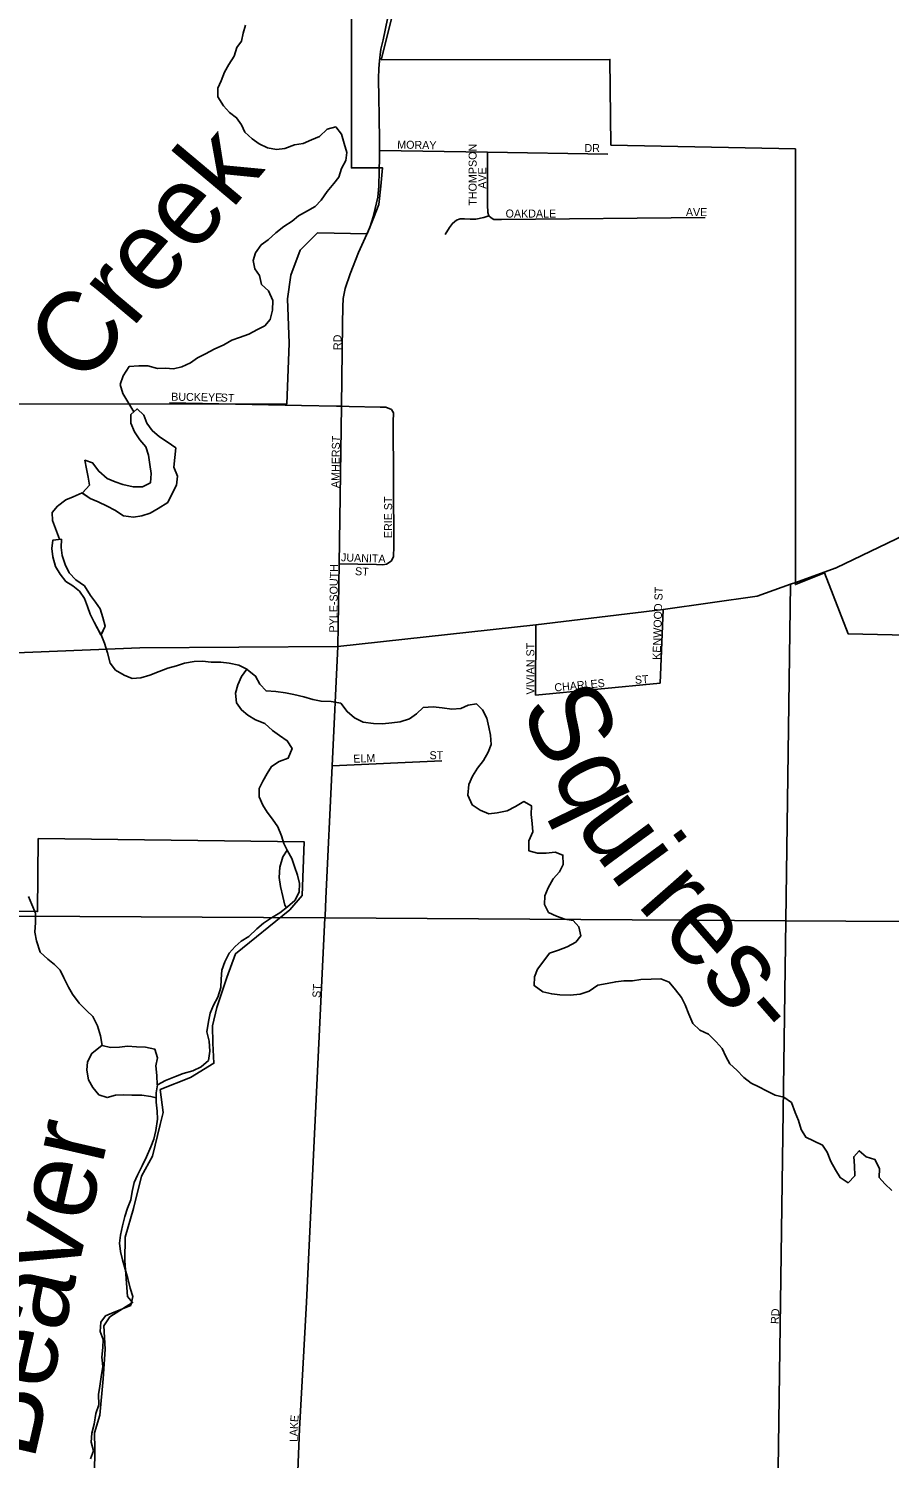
# Model space of a CAD drawing. Extents: x 1857828 to 2277390, y 930619 to 1324581.
# Drawn here: x 2037892 to 2043271, y 1218139 to 1227070 of the extents above; entities that cross this region are included whole.
import ezdxf

# ---------------------------------------------------------------- set-up
doc = ezdxf.new("R2010")
doc.units = 0
for name, color, linetype in [('GM_X_City_Street', 7, 'Continuous'), ('GM_X_City_Street_Text', 7, 'Continuous'), ('GM_X_Corporation', 7, 'Continuous'), ('GM_X_County_Road', 7, 'Continuous'), ('GM_X_Minor_Lake', 7, 'Continuous'), ('GM_X_Minor_River', 7, 'Continuous'), ('GM_X_Minor_River_Text', 7, 'Continuous'), ('GM_X_State_Route', 7, 'Continuous'), ('GM_X_Township', 7, 'Continuous')]:
    doc.layers.add(name, color=color, linetype=linetype)

msp = doc.modelspace()

# ---------------------------------------------------------------- linework, layer by layer
at = {"layer": 'GM_X_City_Street'}
for points in [[(2039825.1, 1223210.7), (2039832.6, 1223727.6), (2039846.8, 1224711.3), (2039854.3, 1225225.2), (2039855.4, 1225331.5), (2039856.9, 1225383.6), (2039870.4, 1225447.8), (2039901.6, 1225538.3), (2039952.4, 1225671), (2039983.8, 1225741.4), (2040023.1, 1225827.9), (2040044.5, 1225894.2), (2040058, 1225946.5), (2040073.4, 1226016.7), (2040080.8, 1226087), (2040082, 1226181.1), (2040085.3, 1226263.4), (2040084.9, 1226309.2), (2040084.4, 1226363.6), (2040083.1, 1226527.9), (2040080.1, 1226636.1), (2040079.1, 1226758.4), (2040080.6, 1226820.5), (2040084.3, 1226869.1), (2040086, 1226890.7), (2040088.3, 1226906.5)], [(2040084.9, 1226309.2), (2040758.3, 1226298.1), (2041511.5, 1226285.6)], [(2040767.2, 1225901.3), (2040761.1, 1225921.3), (2040758.7, 1225969.4), (2040758.3, 1226298.1)], [(2040494.4, 1225785.1), (2040522, 1225827.4), (2040539.8, 1225853.6), (2040565.6, 1225873.8), (2040587.6, 1225882), (2040615.5, 1225882.2), (2040651.5, 1225880.4), (2040685.5, 1225880.7), (2040737.3, 1225891.1), (2040767.2, 1225901.3), (2040781.3, 1225887.4), (2040799.4, 1225877.5), (2040847.3, 1225877.9), (2042119.9, 1225891.2)], [(2038772.3, 1224732.2), (2039597.5, 1224716.2), (2039814.9, 1224711.9)], [(2039814.9, 1224711.9), (2039815.1, 1224711.9), (2039846.8, 1224711.3), (2039895.3, 1224710.3), (2040089.1, 1224705.7), (2040123.1, 1224705.9), (2040159.1, 1224690.2)], [(2040156.4, 1223744), (2040172.2, 1223770.2), (2040173.7, 1223836.4), (2040169.6, 1224630.1), (2040171.4, 1224654.2), (2040171.3, 1224670.2), (2040159.1, 1224690.2)], [(2039832.6, 1223727.6), (2040064.7, 1223723.3), (2040104.6, 1223721.6), (2040128.6, 1223725.8), (2040156.4, 1223744)], [(2042548.5, 1216136.7), (2042622.9, 1221498), (2042652.1, 1223599.3)], [(2041838.5, 1222982.6), (2041856.8, 1223441)], [(2041059.9, 1222906.7), (2041060.6, 1223346.6)], [(2039744.3, 1221525.9), (2039749.7, 1221637.5), (2039789.4, 1222465.9), (2039825.1, 1223210.7)], [(2041059.9, 1222906.7), (2041838.5, 1222982.6)], [(2039789.4, 1222465.9), (2040473.7, 1222497.5)], [(2039422.2, 1215523), (2039500.6, 1216207.7), (2039585, 1218324.2), (2039604.2, 1218659.1), (2039628.3, 1219114.3), (2039643.7, 1219425.1), (2039743.8, 1221514.9), (2039744.3, 1221525.9)]]:
    msp.add_lwpolyline(points, dxfattribs=at)
at = {"layer": 'GM_X_Corporation'}
for points in [[(2036440.9, 1224726.4), (2039505.4, 1224724.9), (2039519.2, 1225104.6), (2039508.9, 1225381.9), (2039530.8, 1225530.6), (2039588.8, 1225685.4), (2039697, 1225794.1), (2040007.8, 1225788), (2040047.8, 1225885.4), (2040080.8, 1225971.8), (2040091.8, 1226086.7), (2040104, 1226199.9), (2039909.2, 1226199.9), (2039909.3, 1227180.5)], [(2040159.4, 1227130.4), (2040095.5, 1226876.2), (2041524.6, 1226877.7), (2041530.8, 1226343.1), (2042683, 1226318.4), (2042682.8, 1223597.3), (2042866, 1223670.1), (2043013.3, 1223289.1), (2044839.8, 1223247.4), (2042955.6, 1215539.5)], [(2038302.9, 1218044.6), (2038306, 1218196.3), (2038302.9, 1218298.5), (2038337, 1218409.9), (2038358.7, 1218636), (2038371.1, 1218821.8), (2038361.8, 1218967.3), (2038399, 1219023), (2038541.4, 1219112.8), (2038510.4, 1219150), (2038493.5, 1219372.6), (2038495.4, 1219521.3), (2038547.6, 1219699.5), (2038597.3, 1219903.2), (2038665.3, 1220027.7), (2038714.9, 1220225.9), (2038733.5, 1220300.2), (2038714.9, 1220442.6), (2038903.5, 1220518.5), (2039049.8, 1220607.1), (2039043.2, 1220733.7), (2039041.6, 1220840.2), (2039067.6, 1220954.7), (2039129.9, 1221142.4), (2039185.6, 1221291), (2039524.2, 1221566.2), (2039600.6, 1221656.3), (2039613, 1221990.7), (2037951.7, 1222010.5), (2037948.2, 1221554.8), (2037174.4, 1221566.1)]]:
    msp.add_lwpolyline(points, dxfattribs=at)
at = {"layer": 'GM_X_County_Road'}
msp.add_lwpolyline([(2040088.3, 1226906.5), (2040093.5, 1226942.9), (2040107, 1227001.1), (2040133.9, 1227131.6), (2040141.5, 1227171.8)], dxfattribs=at)
at = {"layer": 'GM_X_Minor_Lake'}
for points in [[(2038226.4, 1224170.3), (2038277.2, 1224134.9), (2038327.1, 1224114.6), (2038383, 1224088.3), (2038430.8, 1224062), (2038484.7, 1224027.7), (2038546.7, 1224019.4), (2038598.7, 1224027.1), (2038650.8, 1224043), (2038700.9, 1224072.8), (2038761.1, 1224110.6), (2038789.3, 1224166.6), (2038815.5, 1224218.6), (2038821.8, 1224274.7), (2038800, 1224331), (2038806.2, 1224391.1), (2038812.5, 1224451.2), (2038758.7, 1224489.5), (2038708.8, 1224519.8), (2038663, 1224560.1), (2038631.1, 1224606.4), (2038611.4, 1224656.6), (2038569.5, 1224694.9), (2038531.4, 1224659)], [(2038227.6, 1224169.4), (2038277.2, 1224134.9), (2038327.1, 1224114.6), (2038383, 1224088.3), (2038430.8, 1224062), (2038484.7, 1224027.7), (2038546.7, 1224019.4), (2038598.7, 1224027.1), (2038650.8, 1224043), (2038700.9, 1224072.8), (2038761.1, 1224110.6), (2038789.3, 1224166.6), (2038815.5, 1224218.6), (2038821.8, 1224274.7), (2038800, 1224331), (2038806.2, 1224391.1), (2038812.5, 1224451.2), (2038758.7, 1224489.5), (2038708.8, 1224519.8), (2038663, 1224560.1), (2038631.1, 1224606.4), (2038611.4, 1224656.6), (2038569.5, 1224694.9), (2038531.4, 1224659)], [(2038531.4, 1224659), (2038531.1, 1224604.8), (2038552.9, 1224550.6), (2038586.7, 1224502.3), (2038624.5, 1224458.1), (2038640.3, 1224405.9), (2038650.1, 1224347.7), (2038657.8, 1224291.5), (2038653.6, 1224233.4), (2038603.5, 1224207.6), (2038545.5, 1224207.8), (2038481.5, 1224222.2), (2038433.6, 1224238.4), (2038383.7, 1224260.7), (2038329.9, 1224305.1), (2038292.1, 1224357.3), (2038244.1, 1224373.6), (2038253.9, 1224321.4), (2038263.7, 1224269.3), (2038271.5, 1224219.1), (2038227.6, 1224169.4)], [(2038531.4, 1224659), (2038531.1, 1224604.8), (2038552.9, 1224550.6), (2038586.7, 1224502.3), (2038624.5, 1224458.1), (2038640.3, 1224405.9), (2038650.1, 1224347.7), (2038657.8, 1224291.5), (2038653.6, 1224233.4), (2038603.5, 1224207.6), (2038545.5, 1224207.8), (2038481.5, 1224222.2), (2038433.6, 1224238.4), (2038383.7, 1224260.7), (2038329.9, 1224305.1), (2038292.1, 1224357.3), (2038244.1, 1224373.6), (2038253.9, 1224321.4), (2038263.7, 1224269.3), (2038271.5, 1224219.1), (2038231, 1224173.2)], [(2038098.1, 1223881.1), (2038044.1, 1223875.3), (2038037.8, 1223823.2), (2038043.6, 1223771.1), (2038059.4, 1223710.9), (2038089.2, 1223662.6), (2038125, 1223616.4), (2038168.9, 1223590.1), (2038210.7, 1223555.8), (2038240.5, 1223509.6), (2038260.3, 1223461.4), (2038276.1, 1223413.2), (2038301.9, 1223362.9), (2038344.1, 1223283.4)], [(2038098.1, 1223881.1), (2038044.1, 1223875.3), (2038037.8, 1223823.2), (2038043.6, 1223771.1), (2038059.4, 1223710.9), (2038089.2, 1223662.6), (2038125, 1223616.4), (2038168.9, 1223590.1), (2038210.7, 1223555.8), (2038240.5, 1223509.6), (2038260.3, 1223461.4), (2038276.1, 1223413.2), (2038301.9, 1223362.9), (2038345.5, 1223280.7)], [(2038344.1, 1223283.4), (2038369.8, 1223338.6), (2038356, 1223390.8), (2038338.3, 1223445), (2038310.4, 1223487.2), (2038278.6, 1223529.4), (2038240.9, 1223589.8), (2038187, 1223628.1), (2038145.2, 1223670.4), (2038119.4, 1223722.6), (2038101.6, 1223778.8), (2038095.9, 1223829), (2038098.1, 1223881.1)], [(2038344.5, 1223284.3), (2038369.8, 1223338.6), (2038356, 1223390.8), (2038338.3, 1223445), (2038310.4, 1223487.2), (2038278.6, 1223529.4), (2038240.9, 1223589.8), (2038187, 1223628.1), (2038145.2, 1223670.4), (2038119.4, 1223722.6), (2038101.6, 1223778.8), (2038095.9, 1223829), (2038098.1, 1223881.1)]]:
    msp.add_lwpolyline(points, dxfattribs=at)
at = {"layer": 'GM_X_Minor_River'}
for points in [[(2039247.7, 1227092.7), (2039231.9, 1227042.5), (2039222, 1226992.4), (2039192.1, 1226952.3), (2039176.2, 1226898.1), (2039142.3, 1226845.9), (2039116.4, 1226797.8), (2039094.5, 1226743.6), (2039074.6, 1226697.5), (2039074.8, 1226643.4), (2039108.9, 1226587.3), (2039147, 1226547.2), (2039191.1, 1226513.2), (2039223.2, 1226469.2), (2039243.3, 1226423.1), (2039289.4, 1226381.1), (2039333.5, 1226351), (2039385.6, 1226325.1), (2039441.6, 1226315.1), (2039493.6, 1226321.2), (2039553.5, 1226343.3), (2039607.5, 1226353.4), (2039659.5, 1226375.6), (2039709.4, 1226395.7), (2039757.3, 1226441.9), (2039811.3, 1226456), (2039847.4, 1226409.9), (2039863.6, 1226351.8), (2039879.7, 1226295.7), (2039873.8, 1226245.6), (2039847.9, 1226197.4), (2039830.1, 1226143.3), (2039798.1, 1226103.1), (2039758.3, 1226052.9), (2039720.4, 1225998.8), (2039682.5, 1225958.6), (2039634.5, 1225932.5), (2039578.6, 1225900.3), (2039538.7, 1225868.2), (2039486.7, 1225834), (2039436.8, 1225793.9), (2039388.9, 1225751.7), (2039345, 1225719.6), (2039309.1, 1225669.4), (2039295.2, 1225621.2)], [(2039295.2, 1225621.2), (2039305.3, 1225569.1), (2039335.4, 1225527.1), (2039347.5, 1225471), (2039391.6, 1225432.9), (2039417.8, 1225372.8), (2039415.9, 1225310.7), (2039402.1, 1225252.5), (2039368.1, 1225214.4), (2039322.2, 1225190.3), (2039268.3, 1225162.1), (2039210.3, 1225140), (2039162.3, 1225123.9), (2039112.4, 1225095.7), (2039052.4, 1225067.6), (2038996.5, 1225039.4), (2038946.5, 1225013.3), (2038902.6, 1224983.2), (2038848.7, 1224957), (2038796.7, 1224944.9), (2038746.7, 1224948.9), (2038696.7, 1224946.8), (2038636.6, 1224964.7), (2038580.6, 1224964.7), (2038520.6, 1224960.6), (2038482.7, 1224902.4), (2038464.8, 1224848.2), (2038481, 1224790.1), (2038549.4, 1224677.2)], [(2038226.4, 1224170.3), (2038170.4, 1224146.1), (2038124.5, 1224126), (2038072.5, 1224087.8), (2038038.6, 1224047.7), (2038040.8, 1223997.6), (2038085, 1223881.2)], [(2038344.5, 1223284.3), (2038366.6, 1223232.2), (2038384.7, 1223172.1), (2038400.9, 1223106), (2038435, 1223061.9), (2038489.1, 1223031.9), (2038539.1, 1223009.9), (2038593.1, 1223016), (2038649.1, 1223032.1), (2038707.1, 1223054.3), (2038761, 1223074.4), (2038817, 1223090.5), (2038865, 1223106.6), (2038927, 1223116.8), (2038979, 1223118.8), (2039033, 1223112.9), (2039093, 1223113), (2039145, 1223107), (2039205.1, 1223095.1), (2039255.1, 1223069.1)], [(2039255.1, 1223069.1), (2039223.2, 1223022.9), (2039199.3, 1222970.8), (2039185.5, 1222918.6), (2039191.6, 1222858.5), (2039221.7, 1222814.4), (2039261.8, 1222782.4), (2039309.9, 1222752.4), (2039367.9, 1222730.5), (2039416, 1222686.4), (2039460.1, 1222654.4), (2039508.2, 1222622.4), (2039538.3, 1222574.3), (2039514.5, 1222514.2), (2039456.5, 1222492), (2039410.6, 1222461.9), (2039382.7, 1222417.7), (2039354.8, 1222369.6), (2039332.9, 1222323.4), (2039333, 1222271.3), (2039355.1, 1222219.2), (2039383.2, 1222175.2), (2039415.3, 1222133.1), (2039449.4, 1222085), (2039471.6, 1222028.9), (2039485.7, 1221980.8), (2039509.8, 1221934.8), (2039535.9, 1221886.7), (2039554, 1221836.6), (2039572.2, 1221782.5), (2039584.3, 1221730.4), (2039582.4, 1221676.3), (2039554.5, 1221624.1), (2039510.6, 1221583.9), (2039462.7, 1221547.8), (2039408.8, 1221515.6), (2039358.8, 1221481.5), (2039318.9, 1221447.3), (2039269, 1221399.1), (2039221.1, 1221371), (2039183.1, 1221336.9), (2039145.2, 1221294.7), (2039117.4, 1221240.6), (2039099.5, 1221188.4), (2039095.6, 1221132.3), (2039093.7, 1221080.1), (2039073.9, 1221020), (2039048, 1220969.8), (2039026.1, 1220919.6), (2039016.2, 1220867.5), (2039006.4, 1220803.3), (2039020.5, 1220745.2), (2039024.6, 1220683.1), (2039016.8, 1220624.9), (2038970.9, 1220584.8), (2038918.9, 1220560.6), (2038856.9, 1220544.5), (2038809, 1220524.4), (2038747, 1220500.3), (2038697.1, 1220472.1), (2038689.2, 1220422), (2038689.3, 1220363.8), (2038695.5, 1220307.7), (2038697.6, 1220257.6), (2038687.7, 1220187.4), (2038673.9, 1220133.3), (2038656, 1220085.1), (2038628.1, 1220022.9), (2038602.3, 1219966.8), (2038572.4, 1219908.6), (2038552.5, 1219862.5), (2038538.6, 1219806.3), (2038530.7, 1219754.2), (2038508.9, 1219702), (2038493, 1219649.9), (2038479.1, 1219591.7), (2038465.2, 1219533.6), (2038459.3, 1219483.4), (2038465.5, 1219431.3), (2038477.6, 1219379.2), (2038495.7, 1219321.1), (2038511.9, 1219263), (2038526, 1219202.8), (2038544.1, 1219150.8), (2038530.3, 1219094.6), (2038478.3, 1219072.5), (2038426.3, 1219052.3), (2038372.4, 1219030.2), (2038342.5, 1218990.1), (2038338.6, 1218931.9), (2038358.7, 1218881.8), (2038354.9, 1218831.7), (2038349, 1218771.6), (2038355.1, 1218713.4), (2038345.3, 1218649.3), (2038337.4, 1218591.1), (2038329.5, 1218539), (2038329.7, 1218474.8), (2038311.8, 1218418.7), (2038302, 1218352.5), (2038286.1, 1218296.3)], [(2039255.1, 1223069.1), (2039270.7, 1223055.8), (2039310.6, 1223025.5), (2039336.4, 1222975.3), (2039376.2, 1222933), (2039436.2, 1222928.7), (2039496.1, 1222920.4), (2039550.1, 1222910.1), (2039612, 1222895.8), (2039668, 1222879.5), (2039719.9, 1222869.2), (2039781.9, 1222866.9), (2039841.9, 1222856.7), (2039881.7, 1222804.3), (2039927.5, 1222764.1), (2039981.4, 1222737.7), (2040047.4, 1222729.4), (2040103.4, 1222727.1), (2040161.4, 1222732.9), (2040213.4, 1222740.7), (2040271.5, 1222758.4), (2040315.6, 1222790.3), (2040357.8, 1222830.2), (2040419.8, 1222833.9), (2040475.8, 1222827.7), (2040535.8, 1222819.4), (2040591.8, 1222823.1), (2040637.9, 1222845), (2040689.9, 1222852.8), (2040727.7, 1222814.5), (2040755.5, 1222762.2), (2040767.3, 1222706), (2040777.1, 1222655.9), (2040782.8, 1222597.7), (2040762.6, 1222549.7), (2040734.4, 1222497.7), (2040696.2, 1222449.8), (2040666, 1222399.8), (2040641.8, 1222347.8), (2040635.5, 1222281.6), (2040663.3, 1222221.4), (2040713.1, 1222189.1), (2040767, 1222164.8), (2040819.1, 1222172.5), (2040883.1, 1222184.3), (2040935.2, 1222212.1), (2040985.4, 1222241.9), (2041033.3, 1222215.7), (2041033, 1222161.5), (2041038.8, 1222105.4), (2041042.6, 1222053.2), (2041018.3, 1221997.2), (2041018.1, 1221935.1), (2041072, 1221918.8), (2041126, 1221920.5), (2041182.1, 1221926.3), (2041230, 1221908), (2041231.7, 1221849.9), (2041209.5, 1221803.9), (2041169.4, 1221759.9), (2041139.1, 1221703.9), (2041116.9, 1221653.9), (2041114.7, 1221599.8), (2041140.5, 1221549.6), (2041190.4, 1221525.3), (2041242.3, 1221507), (2041294.3, 1221498.8), (2041330.1, 1221460.5), (2041341.9, 1221404.3), (2041311.7, 1221364.3), (2041257.6, 1221334.5), (2041203.5, 1221314.7), (2041147.4, 1221294.9), (2041111.2, 1221247), (2041071, 1221195.1), (2041052.8, 1221147), (2041050.6, 1221092.9), (2041104.4, 1221052.6), (2041160.3, 1221040.3), (2041210.3, 1221034), (2041276.3, 1221033.7), (2041338.3, 1221039.4), (2041394.4, 1221057.2), (2041448.6, 1221095.1), (2041506.6, 1221104.8), (2041560.7, 1221116.6), (2041610.7, 1221122.4), (2041664.7, 1221122.1), (2041716.7, 1221129.9), (2041782.8, 1221133.6), (2041842.8, 1221135.4), (2041894.7, 1221113.1), (2041934.5, 1221066.8), (2041972.3, 1221018.5), (2041994.1, 1220972.3), (2042017.9, 1220914), (2042041.6, 1220855.8), (2042085.4, 1220813.5), (2042139.3, 1220789.2), (2042189.1, 1220740.8), (2042225, 1220698.6)], [(2039503.2, 1221579), (2039492.6, 1221595.2), (2039480.8, 1221649.4), (2039465.1, 1221711.6), (2039457.3, 1221767.8), (2039461.6, 1221832), (2039479.8, 1221896), (2039507.5, 1221937.7)], [(2038695.9, 1220472.4), (2038694.1, 1220530.4), (2038686.3, 1220590.6), (2038696.5, 1220640.6), (2038680.8, 1220694.8), (2038622.8, 1220707.1), (2038566.8, 1220709.4), (2038510.8, 1220713.7), (2038460.8, 1220707.9), (2038402.8, 1220706.1), (2038350.8, 1220718.4), (2038341.1, 1220778.6), (2038321.4, 1220840.8), (2038293.6, 1220899.1), (2038255.8, 1220935.4), (2038208, 1220983.7), (2038166.2, 1221038), (2038140.4, 1221082.2), (2038112.6, 1221140.5), (2038088.8, 1221188.7), (2038053, 1221225), (2038013.1, 1221257.2), (2037963.3, 1221301.6), (2037941.6, 1221371.8), (2037931.8, 1221426), (2037934, 1221486.1), (2037934.3, 1221544.3), (2037912.5, 1221598.5), (2037890.7, 1221648.7)], [(2038688.6, 1220391.1), (2038689.7, 1220391.1), (2038655.5, 1220400.2), (2038599.6, 1220408.5), (2038537.6, 1220408.8), (2038487.6, 1220411), (2038435.6, 1220407.3), (2038383.5, 1220393.5), (2038331.6, 1220409.8), (2038293.7, 1220456), (2038265.9, 1220504.3), (2038256.2, 1220564.5), (2038260.4, 1220616.6), (2038286.6, 1220668.6), (2038351, 1220719.5)], [(2042225, 1220698.6), (2042248.8, 1220650.3), (2042272.6, 1220604.1), (2042316.4, 1220563.8), (2042360.2, 1220519.5), (2042406.1, 1220483.2), (2042454, 1220460.9), (2042501.9, 1220434.7), (2042555.8, 1220408.4), (2042611.7, 1220396.1), (2042659.6, 1220361.8), (2042681.3, 1220299.5), (2042703.1, 1220249.3), (2042718.9, 1220193.1), (2042748.7, 1220144.8), (2042796.6, 1220122.6), (2042852.5, 1220096.2), (2042882.3, 1220052), (2042904, 1219993.8), (2042933.8, 1219941.5), (2042963.6, 1219893.2), (2043013.5, 1219860.9), (2043053.7, 1219904.9), (2043051.9, 1219967), (2043048.2, 1220023.2), (2043082.3, 1220061.1), (2043126.2, 1220022.8), (2043180.1, 1220006.5), (2043207.9, 1219950.3), (2043207.6, 1219894.1), (2043241.5, 1219853.9), (2043285.3, 1219813.6)], [(2038286.1, 1218296.3), (2038282.2, 1218240.2), (2038296.4, 1218186.1), (2038278.5, 1218136)]]:
    msp.add_lwpolyline(points, dxfattribs=at)
at = {"layer": 'GM_X_State_Route'}
for points in [[(2042933.7, 1223700.4), (2042937.3, 1223701.7), (2043418.3, 1223932.9), (2044041.1, 1224270.4), (2044539.1, 1224598.7)], [(2042686, 1223611.5), (2042932.4, 1223699.9), (2042933.7, 1223700.4)], [(2034663.1, 1221547.9), (2035202.7, 1222176.8), (2035271.6, 1222257.2), (2035474.6, 1222479), (2036131.1, 1222863.3), (2036743.6, 1223053.4), (2036954.2, 1223102.4), (2037092.8, 1223142.4), (2038586.9, 1223202.3), (2039825.1, 1223210.7), (2041060.6, 1223346.6), (2041856.8, 1223441), (2042443.3, 1223524.4), (2042652.1, 1223599.3), (2042686, 1223611.5)]]:
    msp.add_lwpolyline(points, dxfattribs=at)
at = {"layer": 'GM_X_Township'}
for points in [[(2060647.3, 1243760.2), (2060635.3, 1243185.6), (2060633.2, 1243085.8), (2060628, 1242872.8), (2060601.5, 1241567.4), (2060572, 1240154.5), (2060515.9, 1235516.5), (2060505.8, 1234915.7), (2060504.5, 1234835.5), (2060494.4, 1234234.2), (2060444.9, 1231136.8), (2060426.6, 1229154.7), (2060377.1, 1225997), (2060338.9, 1222935.2), (2060354.3, 1221425.1), (2057571, 1221413), (2052543.2, 1221491.2), (2047128.9, 1221471.6), (2042622.9, 1221498), (2039743.8, 1221514.9), (2035913, 1221537.3)], [(2032547.8, 1208286.9), (2032612.5, 1216299.5), (2032642.9, 1220071.9), (2032654.9, 1221559.5), (2034660.3, 1221544.7), (2035913, 1221537.3), (2039743.8, 1221514.9), (2042622.9, 1221498), (2047128.9, 1221471.6), (2052543.2, 1221491.2), (2057571, 1221413), (2060354.3, 1221425.1), (2060293.5, 1215682.6), (2060204.5, 1207259)]]:
    msp.add_lwpolyline(points, dxfattribs=at)

# ---------------------------------------------------------------- texts
at = {"layer": 'GM_X_City_Street_Text'}
for s, rotation, p in [('MORAY', 358.89894, (2040194.9, 1226321.3)), ('THOMPSON', 90, (2040691.3, 1225964.3)), ('DR', 0.00001, (2041365.2, 1226299.3)), ('AVE', 90, (2040751, 1226069.9)), ('OAKDALE', 0.00001, (2040872.4, 1225890.1)), ('AVE', 0.00001, (2041998.8, 1225898.9)), ('RD', 90, (2039846.6, 1225062.3)), ('BUCKEYE', 359.13245, (2038782.5, 1224746.2)), ('ST', 356.42622, (2039090.9, 1224741.7)), ('AMHERST', 89.2466, (2039833.3, 1224200.1)), ('ERIE ST', 90, (2040163.4, 1223887.5)), ('JUANITA', 358.05952, (2039843.1, 1223742.9)), ('PYLE-SOUTH', 89.3316, (2039820.1, 1223298)), ('ST', 356.42537, (2039930.4, 1223657)), ('KENWOOD ST', 88.11291, (2041839.8, 1223126.6)), ('VIVIAN ST', 90, (2041052.2, 1222910.7)), ('CHARLES', 5.44426, (2041179.5, 1222928.9)), ('ST', 3.57463, (2041681.4, 1222977.3)), ('ELM', 1.97364, (2039921.6, 1222484.5)), ('ST', 0.00001, (2040397.2, 1222506.5)), ('ST', 86.42535, (2039714.6, 1221014.9)), ('RD', 86.98841, (2042579, 1218977.6)), ('E', 85.9533, (2039576.5, 1218364.6)), ('A', 89.54111, (2039573.8, 1218277.5)), ('K', 86.89532, (2039574.1, 1218320.9)), ('L', 89.91806, (2039573.8, 1218242.3))]:
    msp.add_text(s, height=50, rotation=rotation, dxfattribs=at).set_placement(p)
at = {"layer": 'GM_X_Minor_River_Text'}
for s, height, rotation, p in [('Creek', 500.29, 49.99516, (2038227.2, 1224824.1)), ('Sq', 500.3, 296.20203, (2040956.5, 1222826.1)), ('ui', 500.29, 306.20185, (2041298.3, 1222094)), ('res-', 500.29, 311.20178, (2041686.4, 1221599.4)), ('Beaver', 500.3, 76.99457, (2037923.6, 1218117))]:
    msp.add_text(s, height=height, rotation=rotation, dxfattribs=at).set_placement(p)

doc.saveas('drawing.dxf')
